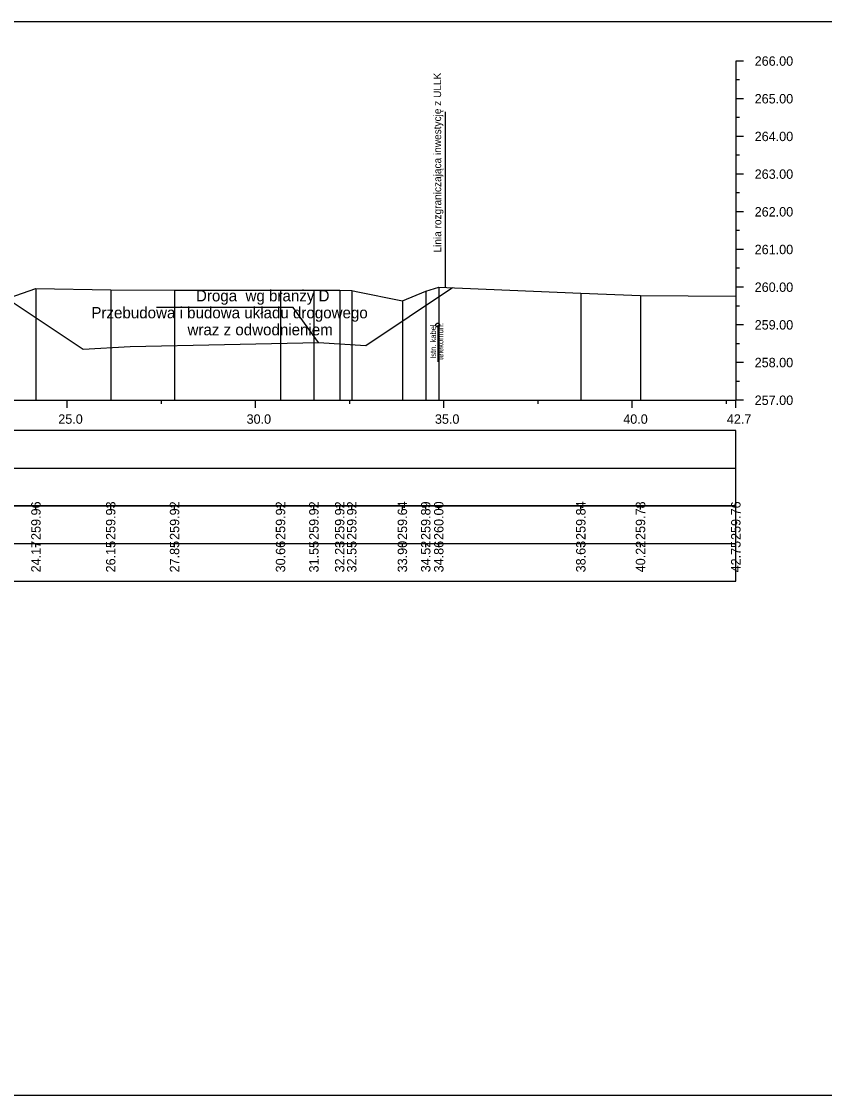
# Model space of a CAD drawing. Extents: x 6516023 to 6560129, y 5513077 to 5529206.
# Drawn here: x 6519709.5 to 6519730.82, y 5514551.66 to 5514580.16 of the extents above; entities that cross this region are included whole.
import ezdxf

# ---------------------------------------------------------------- set-up
doc = ezdxf.new("R2010")
doc.units = 0
for name, color, linetype in [('TOR_PRZEK_P-inne branze', 7, 'Continuous'), ('TOR_PRZEK_P-kable', 7, 'Continuous'), ('TOR_PRZEK_P-tabelka istniejace', 7, 'Continuous'), ('TOR_PRZEK_P-tabelka projektowane', 7, 'Continuous'), ('TOR_PRZEK_P-teren istniejacy', 7, 'Continuous'), ('TOR_PRZEK_P-uklad odniesienia', 7, 'Continuous'), ('TOR_PS_T-granica PKP-projektowana', 7, 'Continuous'), ('TOR_RAMKI-ramka+tabelka 1', 7, 'Continuous')]:
    doc.layers.add(name, color=color, linetype=linetype)

msp = doc.modelspace()

# ---------------------------------------------------------------- linework, layer by layer
at = {"layer": 'TOR_PRZEK_P-inne branze'}
for p, q in [((6519716.71, 5514572.568), (6519713.086, 5514572.568)), ((6519717.386, 5514571.634), (6519716.71, 5514572.568))]:
    msp.add_line(p, q, dxfattribs=at)
msp.add_lwpolyline([(6519709.114, 5514572.805), (6519711.136, 5514571.457), (6519712.386, 5514571.533), (6519714.886, 5514571.583), (6519717.386, 5514571.634), (6519718.636, 5514571.559), (6519720.939, 5514573.095)], dxfattribs=at)
at = {"layer": 'TOR_PRZEK_P-kable'}
msp.add_line((6519720.547, 5514572.101), (6519720.547, 5514571.127), dxfattribs=at)
msp.add_circle((6519720.547, 5514572.101), 0.05, dxfattribs=at)
at = {"layer": 'TOR_PRZEK_P-tabelka istniejace'}
for p, q in [((6519709.881, 5514567.206), (6519709.881, 5514567.306)), ((6519711.866, 5514567.206), (6519711.866, 5514567.306)), ((6519713.562, 5514567.206), (6519713.562, 5514567.306)), ((6519716.375, 5514567.206), (6519716.375, 5514567.306)), ((6519717.261, 5514567.206), (6519717.261, 5514567.306)), ((6519717.946, 5514567.206), (6519717.946, 5514567.306)), ((6519718.266, 5514567.206), (6519718.266, 5514567.306)), ((6519719.61, 5514567.206), (6519719.61, 5514567.306)), ((6519720.23, 5514567.206), (6519720.23, 5514567.306)), ((6519720.576, 5514567.206), (6519720.576, 5514567.306)), ((6519724.347, 5514567.206), (6519724.347, 5514567.306)), ((6519725.932, 5514567.206), (6519725.932, 5514567.306)), ((6519728.463, 5514567.206), (6519728.463, 5514567.306)), ((6519634.663, 5514566.306), (6519728.463, 5514566.306)), ((6519709.881, 5514566.206), (6519709.881, 5514566.306)), ((6519711.866, 5514566.206), (6519711.866, 5514566.306)), ((6519713.562, 5514566.206), (6519713.562, 5514566.306)), ((6519716.375, 5514566.206), (6519716.375, 5514566.306)), ((6519717.261, 5514566.206), (6519717.261, 5514566.306)), ((6519717.946, 5514566.206), (6519717.946, 5514566.306)), ((6519718.266, 5514566.206), (6519718.266, 5514566.306)), ((6519719.61, 5514566.206), (6519719.61, 5514566.306)), ((6519720.23, 5514566.206), (6519720.23, 5514566.306)), ((6519720.576, 5514566.206), (6519720.576, 5514566.306)), ((6519724.347, 5514566.206), (6519724.347, 5514566.306)), ((6519725.932, 5514566.206), (6519725.932, 5514566.306)), ((6519728.463, 5514566.206), (6519728.463, 5514566.306))]:
    msp.add_line(p, q, dxfattribs=at)
for points in [[(6519709.881, 5514573.07), (6519709.881, 5514570.306), (6519709.881, 5514570.176), (6519709.881, 5514570.106)], [(6519711.866, 5514573.033), (6519711.866, 5514570.306), (6519711.866, 5514570.176), (6519711.866, 5514570.106)], [(6519713.562, 5514573.027), (6519713.562, 5514570.306), (6519713.562, 5514570.176), (6519713.562, 5514570.106)], [(6519716.375, 5514573.028), (6519716.375, 5514570.306), (6519716.375, 5514570.176), (6519716.375, 5514570.106)], [(6519717.261, 5514573.029), (6519717.261, 5514570.306), (6519717.261, 5514570.176), (6519717.261, 5514570.106)], [(6519717.946, 5514573.024), (6519717.946, 5514570.306), (6519717.946, 5514570.176), (6519717.946, 5514570.106)], [(6519718.266, 5514573.021), (6519718.266, 5514570.306), (6519718.266, 5514570.176), (6519718.266, 5514570.106)], [(6519720.576, 5514573.11), (6519720.576, 5514570.306), (6519720.576, 5514570.176), (6519720.576, 5514570.106)], [(6519719.61, 5514572.743), (6519719.61, 5514570.306), (6519719.61, 5514570.176), (6519719.61, 5514570.106)], [(6519720.23, 5514572.997), (6519720.23, 5514570.306), (6519720.23, 5514570.176), (6519720.23, 5514570.106)], [(6519724.347, 5514572.951), (6519724.347, 5514570.306), (6519724.347, 5514570.176), (6519724.347, 5514570.106)], [(6519725.932, 5514572.888), (6519725.932, 5514570.306), (6519725.932, 5514570.176), (6519725.932, 5514570.106)], [(6519728.463, 5514572.869), (6519728.463, 5514570.306), (6519728.463, 5514570.176), (6519728.463, 5514570.106)]]:
    msp.add_lwpolyline(points, dxfattribs=at)
msp.add_lwpolyline([(6519634.663, 5514567.306), (6519634.663, 5514565.306), (6519728.463, 5514565.306), (6519728.463, 5514567.306)], close=True, dxfattribs=at)
at = {"layer": 'TOR_PRZEK_P-tabelka projektowane'}
msp.add_line((6519634.663, 5514568.306), (6519728.463, 5514568.306), dxfattribs=at)
msp.add_lwpolyline([(6519634.663, 5514569.306), (6519634.663, 5514567.306), (6519728.463, 5514567.306), (6519728.463, 5514569.306)], close=True, dxfattribs=at)
at = {"layer": 'TOR_PRZEK_P-teren istniejacy'}
msp.add_lwpolyline([(6519708.629, 5514572.637), (6519709.881, 5514573.07), (6519711.866, 5514573.033), (6519713.562, 5514573.027), (6519716.375, 5514573.028), (6519717.261, 5514573.029), (6519717.946, 5514573.024), (6519718.266, 5514573.021), (6519718.387, 5514572.988), (6519719.61, 5514572.743), (6519720.23, 5514572.997), (6519720.576, 5514573.11), (6519724.347, 5514572.951), (6519725.932, 5514572.888), (6519728.463, 5514572.869)], dxfattribs=at)
at = {"layer": 'TOR_PRZEK_P-uklad odniesienia'}
for p, q in [((6519728.463, 5514579.106), (6519728.463, 5514570.106)), ((6519728.663, 5514579.106), (6519728.463, 5514579.106)), ((6519728.563, 5514578.606), (6519728.463, 5514578.606)), ((6519728.663, 5514578.106), (6519728.463, 5514578.106)), ((6519728.563, 5514577.606), (6519728.463, 5514577.606)), ((6519728.663, 5514577.106), (6519728.463, 5514577.106)), ((6519728.563, 5514576.606), (6519728.463, 5514576.606)), ((6519728.663, 5514576.106), (6519728.463, 5514576.106)), ((6519728.563, 5514575.606), (6519728.463, 5514575.606)), ((6519728.663, 5514575.106), (6519728.463, 5514575.106)), ((6519728.563, 5514574.606), (6519728.463, 5514574.606)), ((6519728.663, 5514574.106), (6519728.463, 5514574.106)), ((6519728.563, 5514573.606), (6519728.463, 5514573.606)), ((6519728.663, 5514573.106), (6519728.463, 5514573.106)), ((6519728.563, 5514572.606), (6519728.463, 5514572.606)), ((6519728.663, 5514572.106), (6519728.463, 5514572.106)), ((6519728.563, 5514571.606), (6519728.463, 5514571.606)), ((6519728.663, 5514571.106), (6519728.463, 5514571.106)), ((6519728.563, 5514570.606), (6519728.463, 5514570.606)), ((6519638.463, 5514570.106), (6519728.463, 5514570.106)), ((6519710.713, 5514569.906), (6519710.713, 5514570.106)), ((6519713.213, 5514570.006), (6519713.213, 5514570.106)), ((6519715.713, 5514569.906), (6519715.713, 5514570.106)), ((6519718.213, 5514570.006), (6519718.213, 5514570.106)), ((6519720.713, 5514569.906), (6519720.713, 5514570.106)), ((6519723.213, 5514570.006), (6519723.213, 5514570.106)), ((6519725.713, 5514569.906), (6519725.713, 5514570.106)), ((6519728.213, 5514570.006), (6519728.213, 5514570.106)), ((6519728.463, 5514569.906), (6519728.463, 5514570.106)), ((6519728.663, 5514570.106), (6519728.463, 5514570.106))]:
    msp.add_line(p, q, dxfattribs=at)
at = {"layer": 'TOR_PS_T-granica PKP-projektowana'}
msp.add_line((6519720.752, 5514573.103), (6519720.752, 5514577.761), dxfattribs=at)
at = {"layer": 'TOR_RAMKI-ramka+tabelka 1'}
msp.add_lwpolyline([(6519632.013, 5514580.156), (6519879.513, 5514580.156), (6519879.513, 5514551.656), (6519632.013, 5514551.656)], close=True, dxfattribs=at)

# ---------------------------------------------------------------- texts
at = {"layer": 'TOR_PRZEK_P-inne branze'}
for s, p in [('Droga  wg branży D', (6519714.13, 5514572.729)), ('Przebudowa i budowa układu drogowego', (6519711.353, 5514572.279)), ('wraz z odwodnieniem ', (6519713.905, 5514571.829))]:
    msp.add_text(s, height=0.3, dxfattribs=at).set_placement(p)
at = {"layer": 'TOR_PRZEK_P-kable'}
for s, height, p in [('Istn. kabel', 0.14999, (6519720.503, 5514571.204)), ('telekomun.', 0.15, (6519720.697, 5514571.175))]:
    msp.add_text(s, height=height, rotation=90.0511, dxfattribs=at).set_placement(p)
at = {"layer": 'TOR_PRZEK_P-tabelka istniejace'}
for s, p in [('259.96', (6519710.006, 5514566.398)), ('259.93', (6519711.991, 5514566.398)), ('259.92', (6519713.687, 5514566.4)), ('259.92', (6519716.5, 5514566.4)), ('259.92', (6519717.386, 5514566.4)), ('259.92', (6519718.071, 5514566.4)), ('259.92', (6519718.391, 5514566.4)), ('259.64', (6519719.735, 5514566.399)), ('259.89', (6519720.355, 5514566.398)), ('260.00', (6519720.701, 5514566.398)), ('259.84', (6519724.472, 5514566.399)), ('259.78', (6519726.057, 5514566.398)), ('259.76', (6519728.588, 5514566.398)), ('24.17', (6519710.006, 5514565.538)), ('26.15', (6519711.991, 5514565.537)), ('27.85', (6519713.687, 5514565.537)), ('30.66', (6519716.5, 5514565.538)), ('31.55', (6519717.386, 5514565.537)), ('32.23', (6519718.071, 5514565.538)), ('32.55', (6519718.391, 5514565.537)), ('33.90', (6519719.735, 5514565.538)), ('34.52', (6519720.355, 5514565.54)), ('34.86', (6519720.701, 5514565.538)), ('38.63', (6519724.472, 5514565.538)), ('40.22', (6519726.057, 5514565.54)), ('42.75', (6519728.588, 5514565.537))]:
    msp.add_text(s, height=0.25, rotation=90, dxfattribs=at).set_placement(p)
at = {"layer": 'TOR_PRZEK_P-uklad odniesienia'}
for s, p in [('266.00', (6519728.963, 5514578.981)), ('265.00', (6519728.963, 5514577.981)), ('264.00', (6519728.963, 5514576.981)), ('263.00', (6519728.963, 5514575.981)), ('262.00', (6519728.963, 5514574.981)), ('261.00', (6519728.963, 5514573.981)), ('260.00', (6519728.963, 5514572.981)), ('259.00', (6519728.963, 5514571.981)), ('258.00', (6519728.963, 5514570.981)), ('257.00', (6519728.963, 5514569.981)), ('25.0', (6519710.474, 5514569.481)), ('30.0', (6519715.474, 5514569.481)), ('35.0', (6519720.474, 5514569.481)), ('40.0', (6519725.474, 5514569.481)), ('42.7', (6519728.224, 5514569.481))]:
    msp.add_text(s, height=0.25, dxfattribs=at).set_placement(p)
at = {"layer": 'TOR_PS_T-granica PKP-projektowana'}
msp.add_text('Linia rozgraniczająca inwestycję z ULLK', height=0.2, rotation=90.0511, dxfattribs=at).set_placement((6519720.642, 5514574.025))

doc.saveas('drawing.dxf')
